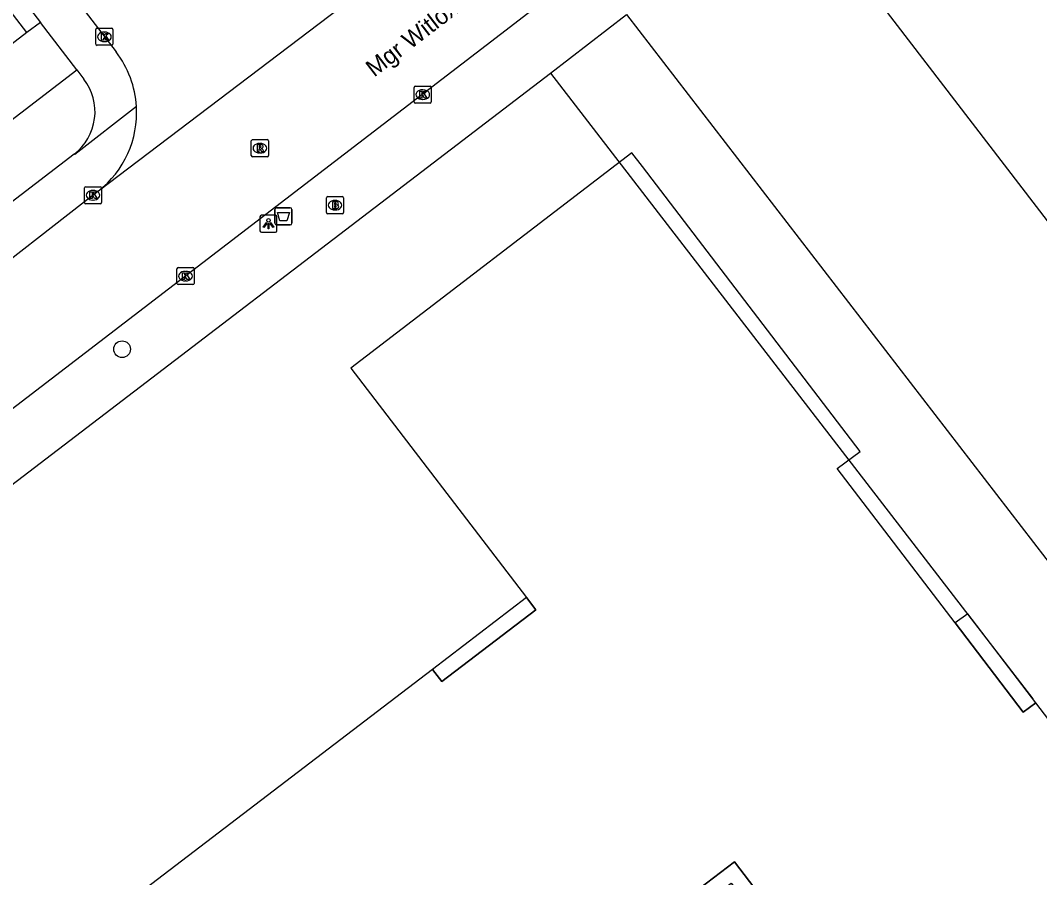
# Model space of a CAD drawing. Extents: x 159353 to 160616, y 385893 to 387321.
# Drawn here: x 160003.7 to 160063.3, y 386665.3 to 386715.5 of the extents above; entities that cross this region are included whole.
import ezdxf

# ---------------------------------------------------------------- set-up
doc = ezdxf.new("R2010")
doc.units = 0
for name, color, linetype in [('IMGEO_Afvalbak', 7, 'Continuous'), ('IMGEO_Boom', 7, 'Continuous'), ('IMGEO_Brandkraan', 7, 'Continuous'), ('IMGEO_Erf', 7, 'Continuous'), ('IMGEO_Groenvoorziening', 7, 'Continuous'), ('IMGEO_Hek', 7, 'Continuous'), ('IMGEO_Kolk', 7, 'Continuous'), ('IMGEO_Lichtpunt', 7, 'Continuous'), ('IMGEO_Openbare_ruimte_label', 7, 'Continuous'), ('IMGEO_Pand', 7, 'Continuous'), ('IMGEO_Pand_overbouw', 7, 'Continuous'), ('IMGEO_Rijbaan_lokaal_open', 7, 'Continuous'), ('IMGEO_Rioolput', 7, 'Continuous'), ('IMGEO_Voetpad_open', 7, 'Continuous')]:
    doc.layers.add(name, color=color, linetype=linetype)

msp = doc.modelspace()

# ---------------------------------------------------------------- linework, layer by layer
at = {"layer": 'IMGEO_Afvalbak'}
for p, q in [((160018.659, 386704.496), (160019.449, 386704.496)), ((160019.449, 386704.496), (160018.659, 386704.496)), ((160018.559, 386703.596), (160018.559, 386704.396)), ((160018.559, 386704.396), (160018.559, 386703.596)), ((160019.549, 386704.396), (160019.549, 386703.596)), ((160019.549, 386703.596), (160019.549, 386704.396)), ((160019.449, 386703.496), (160018.659, 386703.496)), ((160018.659, 386703.496), (160019.449, 386703.496))]:
    msp.add_line(p, q, dxfattribs=at)
msp.add_lwpolyline([(160018.702, 386704.21), (160019.406, 386704.21), (160019.257, 386703.74), (160018.851, 386703.74), (160018.702, 386704.21)], dxfattribs=at)
for centre, start, end in [((160018.659, 386704.396), 90, 180), ((160018.659, 386704.396), 90, 180), ((160019.449, 386704.396), 0, 90), ((160019.449, 386704.396), 360, 90), ((160018.659, 386703.596), 180, 270), ((160018.659, 386703.596), 180, 270), ((160019.449, 386703.596), 270, 0), ((160019.449, 386703.596), 270, 0)]:
    msp.add_arc(centre, 0.1, start, end, dxfattribs=at)
at = {"layer": 'IMGEO_Boom'}
msp.add_circle((160009.609, 386696.21), 0.489, dxfattribs=at)
at = {"layer": 'IMGEO_Brandkraan'}
for p, q in [((160021.577, 386704.221), (160021.577, 386705.073)), ((160021.652, 386705.147), (160022.504, 386705.147)), ((160022.578, 386705.073), (160022.578, 386704.221)), ((160022.065, 386704.927), (160022.09, 386704.927)), ((160022.504, 386704.147), (160021.652, 386704.147)), ((160022.088, 386704.367), (160022.063, 386704.367))]:
    msp.add_line(p, q, dxfattribs=at)
for points in [[(160021.577, 386704.221), (160021.577, 386705.073)], [(160021.652, 386705.147), (160022.504, 386705.147)], [(160022.578, 386705.073), (160022.578, 386704.221)], [(160021.925, 386704.847), (160021.925, 386704.447), (160022.138, 386704.447)], [(160022.156, 386704.847), (160021.925, 386704.847)], [(160022.104, 386704.766), (160022.05, 386704.766), (160022.05, 386704.69)], [(160022.05, 386704.69), (160022.103, 386704.69)], [(160022.112, 386704.614), (160022.05, 386704.614), (160022.05, 386704.533)], [(160022.05, 386704.533), (160022.112, 386704.533)], [(160022.504, 386704.147), (160021.652, 386704.147)]]:
    msp.add_lwpolyline(points, dxfattribs=at)
for centre, radius, start, end in [((160021.654, 386705.071), 0.0765, 91.55205, 178.44795), ((160021.654, 386705.071), 0.0765, 91.55205, 178.44795), ((160022.502, 386705.071), 0.0765, 1.55205, 88.44795), ((160022.502, 386705.071), 0.0765, 1.55205, 88.44795), ((160022.105, 386704.728), 0.0379, 267.82845, 90.93552), ((160022.113, 386704.573), 0.0404, 269.87594, 90.50774), ((160022.144, 386704.698), 0.251, 268.66757, 293.53466), ((160022.16, 386704.702), 0.145, 59.4692, 91.53667), ((160022.185, 386704.749), 0.0922, 285.51372, 58.15012), ((160022.19, 386704.557), 0.105, 301.31148, 78.98903), ((160021.654, 386704.223), 0.0765, 181.55205, 268.44795), ((160021.654, 386704.223), 0.0765, 181.55205, 268.44795), ((160022.502, 386704.223), 0.0765, 271.55205, 358.44795), ((160022.502, 386704.223), 0.0765, 271.55205, 358.44795)]:
    msp.add_arc(centre, radius, start, end, dxfattribs=at)
for centre, major_axis, ratio, start_param, end_param in [((160022.064, 386704.647), (-0.387, 0.002), 0.722429, 4.712389, 7.853982), ((160022.089, 386704.647), (-0.39, 0.002), 0.717154, 1.570796, 4.712389)]:
    msp.add_ellipse(centre, major_axis=major_axis, ratio=ratio, start_param=start_param, end_param=end_param, dxfattribs=at)
at = {"layer": 'IMGEO_Erf'}
msp.add_lwpolyline([(160039.137, 386715.824), (160067.311, 386679.265), (160076.083, 386667.881), (160092.338, 386646.788)], dxfattribs=at)
at = {"layer": 'IMGEO_Groenvoorziening'}
for points in [[(160004.827, 386715.354), (160004.033, 386714.753)], [(159994.087, 386702.699), (160006.954, 386712.583)]]:
    msp.add_lwpolyline(points, dxfattribs=at)
at = {"layer": 'IMGEO_Hek'}
msp.add_lwpolyline([(160034.69, 386712.386), (160062.943, 386675.725)], dxfattribs=at)
at = {"layer": 'IMGEO_Kolk'}
for p, q in [((160008.075, 386714.085), (160008.075, 386714.937)), ((160008.15, 386715.011), (160009.002, 386715.011)), ((160008.563, 386714.791), (160008.588, 386714.791)), ((160009.076, 386714.937), (160009.076, 386714.085)), ((160008.586, 386714.231), (160008.561, 386714.231)), ((160009.002, 386714.011), (160008.15, 386714.011)), ((160026.715, 386710.698), (160026.715, 386711.55)), ((160026.79, 386711.624), (160027.642, 386711.624)), ((160027.203, 386711.404), (160027.228, 386711.404)), ((160027.716, 386711.55), (160027.716, 386710.698)), ((160027.642, 386710.624), (160026.79, 386710.624)), ((160027.226, 386710.844), (160027.201, 386710.844)), ((160007.479, 386705.729), (160008.331, 386705.729)), ((160007.404, 386704.803), (160007.404, 386705.655)), ((160007.892, 386705.509), (160007.917, 386705.509)), ((160008.405, 386705.655), (160008.405, 386704.803)), ((160008.331, 386704.729), (160007.479, 386704.729)), ((160007.915, 386704.949), (160007.89, 386704.949)), ((160012.822, 386700.066), (160012.822, 386700.918)), ((160012.897, 386700.992), (160013.749, 386700.992)), ((160013.823, 386700.918), (160013.823, 386700.066)), ((160013.31, 386700.772), (160013.335, 386700.772)), ((160013.749, 386699.992), (160012.897, 386699.992)), ((160013.333, 386700.212), (160013.308, 386700.212))]:
    msp.add_line(p, q, dxfattribs=at)
for points in [[(160008.075, 386714.085), (160008.075, 386714.937)], [(160008.15, 386715.011), (160009.002, 386715.011)], [(160008.396, 386714.711), (160008.519, 386714.711), (160008.519, 386714.56), (160008.649, 386714.711), (160008.813, 386714.711), (160008.667, 386714.56), (160008.82, 386714.311), (160008.668, 386714.311), (160008.583, 386714.475), (160008.519, 386714.408), (160008.519, 386714.311), (160008.396, 386714.311), (160008.396, 386714.711)], [(160009.076, 386714.937), (160009.076, 386714.085)], [(160009.002, 386714.011), (160008.15, 386714.011)], [(160026.715, 386710.698), (160026.715, 386711.55)], [(160026.79, 386711.624), (160027.642, 386711.624)], [(160027.036, 386711.324), (160027.159, 386711.324), (160027.159, 386711.173), (160027.289, 386711.324), (160027.453, 386711.324), (160027.307, 386711.173), (160027.46, 386710.924), (160027.308, 386710.924), (160027.223, 386711.088), (160027.159, 386711.021), (160027.159, 386710.924), (160027.036, 386710.924), (160027.036, 386711.324)], [(160027.716, 386711.55), (160027.716, 386710.698)], [(160027.642, 386710.624), (160026.79, 386710.624)], [(160007.479, 386705.729), (160008.331, 386705.729)], [(160007.404, 386704.803), (160007.404, 386705.655)], [(160007.725, 386705.429), (160007.848, 386705.429), (160007.848, 386705.278), (160007.978, 386705.429), (160008.142, 386705.429), (160007.996, 386705.278), (160008.149, 386705.029), (160007.997, 386705.029), (160007.912, 386705.193), (160007.848, 386705.126), (160007.848, 386705.029), (160007.725, 386705.029), (160007.725, 386705.429)], [(160008.405, 386705.655), (160008.405, 386704.803)], [(160008.331, 386704.729), (160007.479, 386704.729)], [(160012.822, 386700.066), (160012.822, 386700.918)], [(160012.897, 386700.992), (160013.749, 386700.992)], [(160013.823, 386700.918), (160013.823, 386700.066)], [(160013.143, 386700.692), (160013.266, 386700.692), (160013.266, 386700.541), (160013.396, 386700.692), (160013.56, 386700.692), (160013.414, 386700.541), (160013.567, 386700.292), (160013.415, 386700.292), (160013.33, 386700.456), (160013.266, 386700.389), (160013.266, 386700.292), (160013.143, 386700.292), (160013.143, 386700.692)], [(160013.749, 386699.992), (160012.897, 386699.992)]]:
    msp.add_lwpolyline(points, dxfattribs=at)
for centre, start, end in [((160008.152, 386714.935), 91.55205, 178.44795), ((160008.152, 386714.935), 91.55205, 178.44795), ((160009, 386714.935), 1.55205, 88.44795), ((160009, 386714.935), 1.55205, 88.44795), ((160008.152, 386714.087), 181.55205, 268.44795), ((160008.152, 386714.087), 181.55205, 268.44795), ((160009, 386714.087), 271.55205, 358.44795), ((160009, 386714.087), 271.55205, 358.44795), ((160026.792, 386711.548), 91.55205, 178.44795), ((160026.792, 386711.548), 91.55205, 178.44795), ((160027.64, 386711.548), 1.55205, 88.44795), ((160027.64, 386711.548), 1.55205, 88.44795), ((160026.792, 386710.7), 181.55205, 268.44795), ((160026.792, 386710.7), 181.55205, 268.44795), ((160027.64, 386710.7), 271.55205, 358.44795), ((160027.64, 386710.7), 271.55205, 358.44795), ((160007.481, 386705.653), 91.55205, 178.44795), ((160007.481, 386705.653), 91.55205, 178.44795), ((160008.329, 386705.653), 1.55205, 88.44795), ((160008.329, 386705.653), 1.55205, 88.44795), ((160007.481, 386704.805), 181.55205, 268.44795), ((160007.481, 386704.805), 181.55205, 268.44795), ((160008.329, 386704.805), 271.55205, 358.44795), ((160008.329, 386704.805), 271.55205, 358.44795), ((160012.899, 386700.916), 91.55205, 178.44795), ((160012.899, 386700.916), 91.55205, 178.44795), ((160013.747, 386700.916), 1.55205, 88.44795), ((160013.747, 386700.916), 1.55205, 88.44795), ((160012.899, 386700.068), 181.55205, 268.44795), ((160012.899, 386700.068), 181.55205, 268.44795), ((160013.747, 386700.068), 271.55205, 358.44795), ((160013.747, 386700.068), 271.55205, 358.44795)]:
    msp.add_arc(centre, 0.0765, start, end, dxfattribs=at)
for centre, major_axis, ratio, start_param, end_param in [((160008.562, 386714.511), (-0.387, 0.002), 0.722429, 4.712389, 7.853982), ((160008.587, 386714.511), (-0.39, 0.002), 0.717154, 1.570796, 4.712389), ((160027.202, 386711.124), (-0.387, 0.002), 0.722429, 4.712389, 7.853982), ((160027.227, 386711.124), (-0.39, 0.002), 0.717154, 1.570796, 4.712389), ((160007.891, 386705.229), (-0.387, 0.002), 0.722429, 4.712389, 7.853982), ((160007.916, 386705.229), (-0.39, 0.002), 0.717154, 1.570796, 4.712389), ((160013.309, 386700.492), (-0.387, 0.002), 0.722429, 4.712389, 7.853982), ((160013.334, 386700.492), (-0.39, 0.002), 0.717154, 1.570796, 4.712389)]:
    msp.add_ellipse(centre, major_axis=major_axis, ratio=ratio, start_param=start_param, end_param=end_param, dxfattribs=at)
at = {"layer": 'IMGEO_Lichtpunt'}
for p, q in [((160017.682, 386703.961), (160017.682, 386703.154)), ((160017.682, 386703.961), (160017.682, 386703.154)), ((160018.584, 386704.056), (160017.776, 386704.056)), ((160018.584, 386704.056), (160017.776, 386704.056)), ((160018.678, 386703.154), (160018.678, 386703.961)), ((160018.678, 386703.154), (160018.678, 386703.961)), ((160017.776, 386703.06), (160018.584, 386703.06)), ((160017.776, 386703.06), (160018.584, 386703.06))]:
    msp.add_line(p, q, dxfattribs=at)
for points in [[(160018.056, 386703.625), (160018.095, 386703.597), (160017.907, 386703.335), (160017.869, 386703.362), (160018.056, 386703.625)], [(160018.158, 386703.577), (160018.205, 386703.577), (160018.205, 386703.255), (160018.158, 386703.255), (160018.158, 386703.577)], [(160018.268, 386703.597), (160018.306, 386703.624), (160018.493, 386703.362), (160018.454, 386703.334), (160018.268, 386703.597)]]:
    msp.add_lwpolyline(points, dxfattribs=at)
msp.add_circle((160018.181, 386703.759), 0.0994, dxfattribs=at)
for centre, start, end in [((160017.776, 386703.961), 90, 180), ((160017.776, 386703.961), 90, 180), ((160018.584, 386703.961), 0, 90), ((160018.584, 386703.961), 0, 90), ((160017.776, 386703.154), 180, 270), ((160017.776, 386703.154), 180, 270), ((160018.584, 386703.154), 270, 0), ((160018.584, 386703.154), 270, 360)]:
    msp.add_arc(centre, 0.0946, start, end, dxfattribs=at)
at = {"layer": 'IMGEO_Pand'}
for points in [[(160063.982, 386703.473), (160052.108, 386718.984), (160061.302, 386726.068), (160073.224, 386710.566)], [(160004.033, 386714.753), (160000, 386720.011), (159999.935, 386720.095)], [(160004.033, 386714.753), (160000, 386711.659), (159998.463, 386710.48)], [(160063.105, 386675.496), (160062.377, 386674.949), (160058.387, 386680.175), (160051.478, 386689.222), (160052.83, 386690.214), (160040.076, 386706.907), (160039.456, 386707.709), (160022.996, 386695.106), (160033.286, 386681.659), (160033.833, 386680.943), (160028.331, 386676.738), (160027.784, 386677.453), (160007.728, 386662.124), (160020.206, 386645.767), (160040.26, 386661.103), (160039.721, 386661.808), (160045.473, 386666.189), (160047.482, 386663.552), (160046.759, 386663.001), (160059.737, 386646.066), (160076.073, 386658.525), (160063.105, 386675.496)]]:
    msp.add_lwpolyline(points, dxfattribs=at)
at = {"layer": 'IMGEO_Pand_overbouw'}
for points in [[(160027.784, 386677.453), (160028.331, 386676.738), (160033.833, 386680.943), (160033.286, 386681.659)], [(160059.125, 386680.707), (160058.387, 386680.175), (160062.377, 386674.949), (160063.105, 386675.496)], [(160040.26, 386661.103), (160045.275, 386664.938), (160046.759, 386663.001), (160047.482, 386663.552), (160045.473, 386666.189), (160039.721, 386661.808)]]:
    msp.add_lwpolyline(points, close=True, dxfattribs=at)
at = {"layer": 'IMGEO_Rijbaan_lokaal_open'}
for points in [[(159949.038, 386792.165), (159952.219, 386787.997), (159981.373, 386750), (160000, 386725.7), (160009.257, 386713.623)], [(159978.571, 386673.834), (159996.219, 386687.397), (160000, 386690.297), (160032.354, 386715.113), (160044.995, 386724.867), (160058.189, 386734.965)], [(160023.438, 386717.121), (160023.488, 386717.061), (160008.223, 386705.464), (160008.215, 386705.469)], [(160008.215, 386705.469), (160000.283, 386699.292), (160000, 386699.075), (159997.964, 386697.515)]]:
    msp.add_lwpolyline(points, dxfattribs=at)
for centre, radius, start, end in [((160004.627, 386710.071), 5.835, 3.44833, 37.49497), ((160004.622, 386710.074), 5.841, 307.96814, 3.41966)]:
    msp.add_arc(centre, radius, start, end, dxfattribs=at)
at = {"layer": 'IMGEO_Rioolput'}
for p, q in [((160017.176, 386707.56), (160017.176, 386708.412)), ((160017.251, 386708.486), (160018.103, 386708.486)), ((160017.664, 386708.266), (160017.689, 386708.266)), ((160018.177, 386708.412), (160018.177, 386707.56)), ((160018.103, 386707.486), (160017.251, 386707.486)), ((160017.687, 386707.706), (160017.662, 386707.706))]:
    msp.add_line(p, q, dxfattribs=at)
for points in [[(160017.176, 386707.56), (160017.176, 386708.412)], [(160017.251, 386708.486), (160018.103, 386708.486)], [(160017.765, 386708.184), (160017.513, 386708.186), (160017.513, 386707.786)], [(160017.691, 386708.105), (160017.637, 386708.105), (160017.637, 386708.024)], [(160018.177, 386708.412), (160018.177, 386707.56)], [(160018.103, 386707.486), (160017.251, 386707.486)], [(160017.513, 386707.786), (160017.637, 386707.786), (160017.637, 386707.948), (160017.648, 386707.948)], [(160017.637, 386708.024), (160017.689, 386708.024)], [(160017.695, 386707.919), (160017.766, 386707.786), (160017.906, 386707.786), (160017.841, 386707.912)]]:
    msp.add_lwpolyline(points, dxfattribs=at)
for centre, radius, start, end in [((160017.253, 386708.41), 0.0765, 91.55205, 178.44795), ((160017.253, 386708.41), 0.0765, 91.55205, 178.44795), ((160017.697, 386708.009), 0.0964, 77.00612, 93.18647), ((160017.711, 386708.066), 0.0378, 276.66336, 79.67722), ((160017.764, 386708.074), 0.109, 350.36119, 89.41601), ((160017.762, 386708.074), 0.112, 277.58423, 350.98172), ((160018.101, 386708.41), 0.0765, 1.55205, 88.44795), ((160018.101, 386708.41), 0.0765, 1.55205, 88.44795), ((160017.253, 386707.562), 0.0765, 181.55205, 268.44795), ((160017.253, 386707.562), 0.0765, 181.55205, 268.44795), ((160017.647, 386707.895), 0.0533, 26.02933, 88.69889), ((160017.673, 386708.213), 0.19, 274.7715, 282.96867), ((160017.746, 386707.859), 0.108, 29.51342, 73.79051), ((160018.101, 386707.562), 0.0765, 271.55205, 358.44795), ((160018.101, 386707.562), 0.0765, 271.55205, 358.44795)]:
    msp.add_arc(centre, radius, start, end, dxfattribs=at)
for centre, major_axis, ratio, start_param, end_param in [((160017.663, 386707.986), (-0.387, 0.002), 0.722429, 4.712389, 7.853982), ((160017.688, 386707.986), (-0.39, 0.002), 0.717154, 1.570796, 4.712389)]:
    msp.add_ellipse(centre, major_axis=major_axis, ratio=ratio, start_param=start_param, end_param=end_param, dxfattribs=at)
at = {"layer": 'IMGEO_Voetpad_open'}
for points in [[(159947.245, 386790.358), (159978.228, 386750), (160000, 386721.641), (160004.827, 386715.354)], [(159989.185, 386677.602), (160000, 386685.869), (160034.69, 386712.386), (160039.137, 386715.824)], [(160006.954, 386712.583), (160004.827, 386715.354)], [(160006.954, 386712.583), (160007.378, 386712.031)], [(160010.452, 386710.422), (160006.842, 386707.62), (160006.801, 386707.638)], [(160006.801, 386707.638), (160000, 386702.422), (159996.412, 386699.67)]]:
    msp.add_lwpolyline(points, dxfattribs=at)
msp.add_arc((160004.895, 386710.123), 3.131, 307.48754, 37.54706, dxfattribs=at)

# ---------------------------------------------------------------- texts
at = {"layer": 'IMGEO_Openbare_ruimte_label'}
msp.add_text('Mgr Witloxweg', height=1, rotation=37.56859, dxfattribs=at).set_placement((160024.371, 386712.116))

doc.saveas('drawing.dxf')
